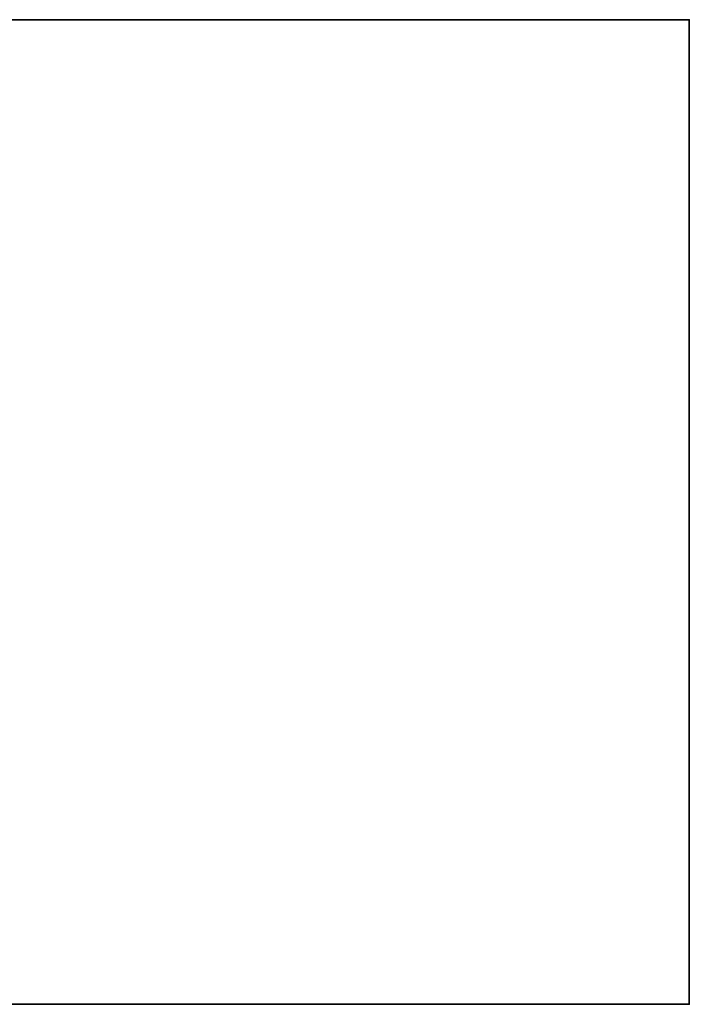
# Model space of a CAD drawing. Header units: millimetres. Extents: x -503 to 6703, y -110 to 193.
# Tile 921 of 1056: x 3474 to 3602, y -14 to 174. Entities that reach past the tile are written whole.
import ezdxf

# ---------------------------------------------------------------- set-up
doc = ezdxf.new("R2010")
doc.units = ezdxf.units.MM
doc.layers.add('151', color=7, linetype='Continuous', true_color=0xffffff)

# ---------------------------------------------------------------- blocks, each defined once
blk = doc.blocks.new('UG_SURFACE_003')
at = {"layer": '151', "color": 252, "linetype": 'Continuous', "lineweight": 35}
for points in [[(2397.5, 174.4, 2212.25), (3602.5, 174.4, 2212.25), (3452.5, 174.4, 2062.25), (2547.5, 174.4, 2062.25)], [(3602.5, -14, 2212.25), (3602.5, 174.4, 2212.25), (2397.5, 174.4, 2212.25), (2397.5, -14, 2212.25)], [(3452.5, -14, -7.75), (3452.5, 174.4, -7.75), (3602.5, 174.4, -7.75), (3602.5, -14, -7.75)], [(3602.5, 174.4, 2212.25), (3602.5, 174.4, -7.75), (3452.5, 174.4, -7.75), (3452.5, 174.4, 2062.25)], [(3602.5, -14, -7.75), (3602.5, 174.4, -7.75), (3602.5, 174.4, 2212.25), (3602.5, -14, 2212.25)], [(3602.5, -14, 2212.25), (2397.5, -14, 2212.25), (2547.5, -14, 2062.25), (3452.5, -14, 2062.25)], [(3452.5, -14, 2062.25), (3452.5, -14, -7.75), (3602.5, -14, -7.75), (3602.5, -14, 2212.25)]]:
    blk.add_3dface(points, dxfattribs=at)

msp = doc.modelspace()

# ---------------------------------------------------------------- linework, layer by layer
at = {"layer": '151', "color": 252, "linetype": 'Continuous', "lineweight": -3, "true_color": 0x939598}
for p, q in [((2397.5, 174.4, 2212.25), (3602.5, 174.4, 2212.25)), ((3452.5, 174.4, -7.75), (3602.5, 174.4, -7.75)), ((3602.5, -14, 2212.25), (3602.5, 174.4, 2212.25)), ((3602.5, 174.4, 2212.25), (3602.5, 174.4, -7.75)), ((3602.5, 174.4, -7.75), (3602.5, -14, -7.75)), ((2397.5, -14, 2212.25), (3602.5, -14, 2212.25)), ((3452.5, -14, -7.75), (3602.5, -14, -7.75)), ((3602.5, -14, 2212.25), (3602.5, -14, -7.75))]:
    msp.add_line(p, q, dxfattribs=at)

# ---------------------------------------------------------------- block references
msp.add_blockref('UG_SURFACE_003', (0, 0), dxfattribs=at)

doc.saveas('drawing.dxf')
